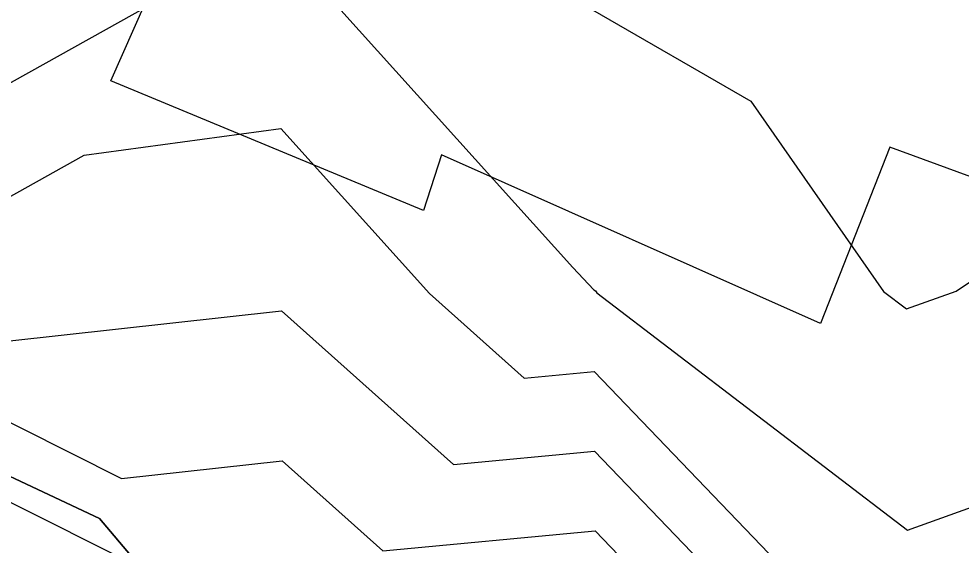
# Model space of a CAD drawing. Extents: x 42655 to 43811, y -141820 to -141156.
# Drawn here: x 43576.76 to 43592.11, y -141322.99 to -141314.41 of the extents above; entities that cross this region are included whole.
import ezdxf

# ---------------------------------------------------------------- set-up
doc = ezdxf.new("R2010")
doc.units = 0
for name, color, linetype in [('ZE_HICN', 7, 'Continuous'), ('ZE_LWCN', 7, 'Continuous'), ('地形', 7, 'Continuous'), ('現況道路ﾊｯﾁ', 7, 'Continuous')]:
    doc.layers.add(name, color=color, linetype=linetype)

msp = doc.modelspace()

# ---------------------------------------------------------------- linework, layer by layer
at = {"layer": 'ZE_HICN'}
msp.add_lwpolyline([(43575.961, -141320.664), (43578.437, -141321.907), (43581.054, -141321.617), (43582.691, -141323.083), (43586.147, -141322.758), (43588.327, -141325.031), (43591.26, -141327.956), (43593.815, -141328.074), (43596.36, -141330.457), (43599.722, -141331.14), (43601.308, -141331.307), (43601.453, -141331.47), (43601.798, -141331.547), (43606.54, -141331.261), (43609.315, -141331.094), (43609.495, -141328.525), (43611.611, -141327.659), (43611.864, -141325.239), (43611.99, -141324.919), (43616.658, -141318.98), (43616.768, -141318.867), (43616.765, -141318.733), (43621.029, -141317.85)], dxfattribs=at)
at = {"layer": 'ZE_LWCN'}
for points in [[(43586.107, -141314.268), (43588.684, -141315.754), (43590.844, -141318.856), (43591.218, -141319.143), (43592.031, -141318.851), (43594.781, -141317.002), (43596.298, -141317.252), (43599.275, -141312.654)], [(43581.014, -141313.165), (43585.788, -141318.47), (43586.129, -141318.833), (43586.154, -141318.848), (43586.176, -141318.879), (43591.236, -141322.747), (43593.88, -141321.796), (43596.322, -141322.405), (43597.146, -141319.839), (43597.242, -141318.826), (43601.365, -141312.984)], [(43550.599, -141337.213), (43553.236, -141331.36), (43555.64, -141327.258), (43556.664, -141326.427), (43557.391, -141325.178), (43558.937, -141321.142), (43559.81, -141319.004), (43559.775, -141317.903), (43560.683, -141317.649), (43561.467, -141318.048), (43565.768, -141317.155), (43567.336, -141317.069), (43570.853, -141316.392), (43574.202, -141316.826), (43575.938, -141315.837), (43580.621, -141313.219)], [(43575.947, -141317.687), (43577.826, -141316.637), (43581.028, -141316.201), (43583.45, -141318.891), (43584.991, -141320.271), (43586.135, -141320.163), (43590.79, -141325.019), (43591.248, -141325.476), (43595.768, -141325.686), (43596.34, -141326.221), (43597.566, -141326.47), (43597.501, -141324.987), (43598.596, -141321.578), (43598.857, -141318.818), (43601.376, -141315.249), (43603.365, -141315.045), (43606.466, -141315.657), (43608.322, -141316.531), (43611.56, -141316.807), (43614.674, -141316.355), (43616.647, -141316.567), (43619.471, -141315.982), (43621.73, -141315.426)], [(43576.569, -141319.666), (43581.042, -141319.172), (43583.841, -141321.677), (43586.141, -141321.461), (43589.559, -141325.025), (43591.254, -141326.716), (43594.791, -141326.88), (43596.35, -141328.339), (43599.689, -141329.017), (43599.512, -141324.978), (43600.045, -141323.317), (43600.472, -141318.811), (43601.387, -141317.515), (43605.106, -141317.133), (43606.475, -141317.403), (43607.293, -141317.789), (43611.566, -141318.153), (43615.676, -141317.557), (43616.652, -141317.661), (43620.25, -141316.916), (43621.735, -141316.551)], [(43575.967, -141321.969), (43580.305, -141324.147), (43581.066, -141324.063), (43581.542, -141324.489), (43586.154, -141324.055), (43587.095, -141325.037), (43591.266, -141329.196), (43592.838, -141329.269), (43594.862, -141331.163), (43596.367, -141331.908), (43600.463, -141332.34), (43601.463, -141333.465), (43603.837, -141333.993), (43606.553, -141333.829), (43609.529, -141333.65), (43611.64, -141333.708), (43615.783, -141336.067), (43616.732, -141334.455), (43618.662, -141333.393), (43621.813, -141332.893)]]:
    msp.add_lwpolyline(points, dxfattribs=at)
at = {"layer": '地形'}
for points in [[(43577.152, -141313.042), (43579.802, -141306.844), (43580.903, -141307.294), (43581.603, -141305.845), (43585.904, -141307.494), (43585.304, -141308.843), (43591.664, -141311.222), (43591.91, -141310.485), (43599.953, -141313.532), (43598.207, -141318.128), (43595.526, -141317.219), (43595.231, -141318.079), (43590.951, -141316.506), (43589.82, -141319.382), (43583.646, -141316.629), (43583.351, -141317.539), (43578.259, -141315.425), (43579.022, -141313.704), (43577.152, -141313.042)], [(43574.814, -141313.867), (43574.061, -141317.628), (43574.061, -141320.219), (43575.232, -141321.221), (43578.075, -141322.559), (43580.334, -141325.233), (43583.512, -141327.824), (43587.108, -141331.083), (43590.621, -141333.256), (43593.13, -141335.847), (43595.388, -141337.853), (43597.145, -141339.273), (43600.239, -141342.199), (43602.999, -141344.204), (43606.261, -141344.873), (43611.781, -141345.207), (43621.483, -141345.458)]]:
    msp.add_lwpolyline(points, dxfattribs=at)
at = {"layer": '現況道路ﾊｯﾁ'}
msp.add_lwpolyline([(43621.483, -141345.458), (43611.781, -141345.207), (43606.261, -141344.873), (43602.999, -141344.204), (43600.239, -141342.199), (43597.145, -141339.273), (43595.388, -141337.853), (43593.13, -141335.847), (43590.621, -141333.256), (43587.108, -141331.083), (43583.512, -141327.824), (43580.334, -141325.233), (43578.075, -141322.559), (43575.232, -141321.221), (43574.061, -141320.219), (43574.061, -141317.628), (43574.814, -141313.867)], dxfattribs=at)

doc.saveas('drawing.dxf')
